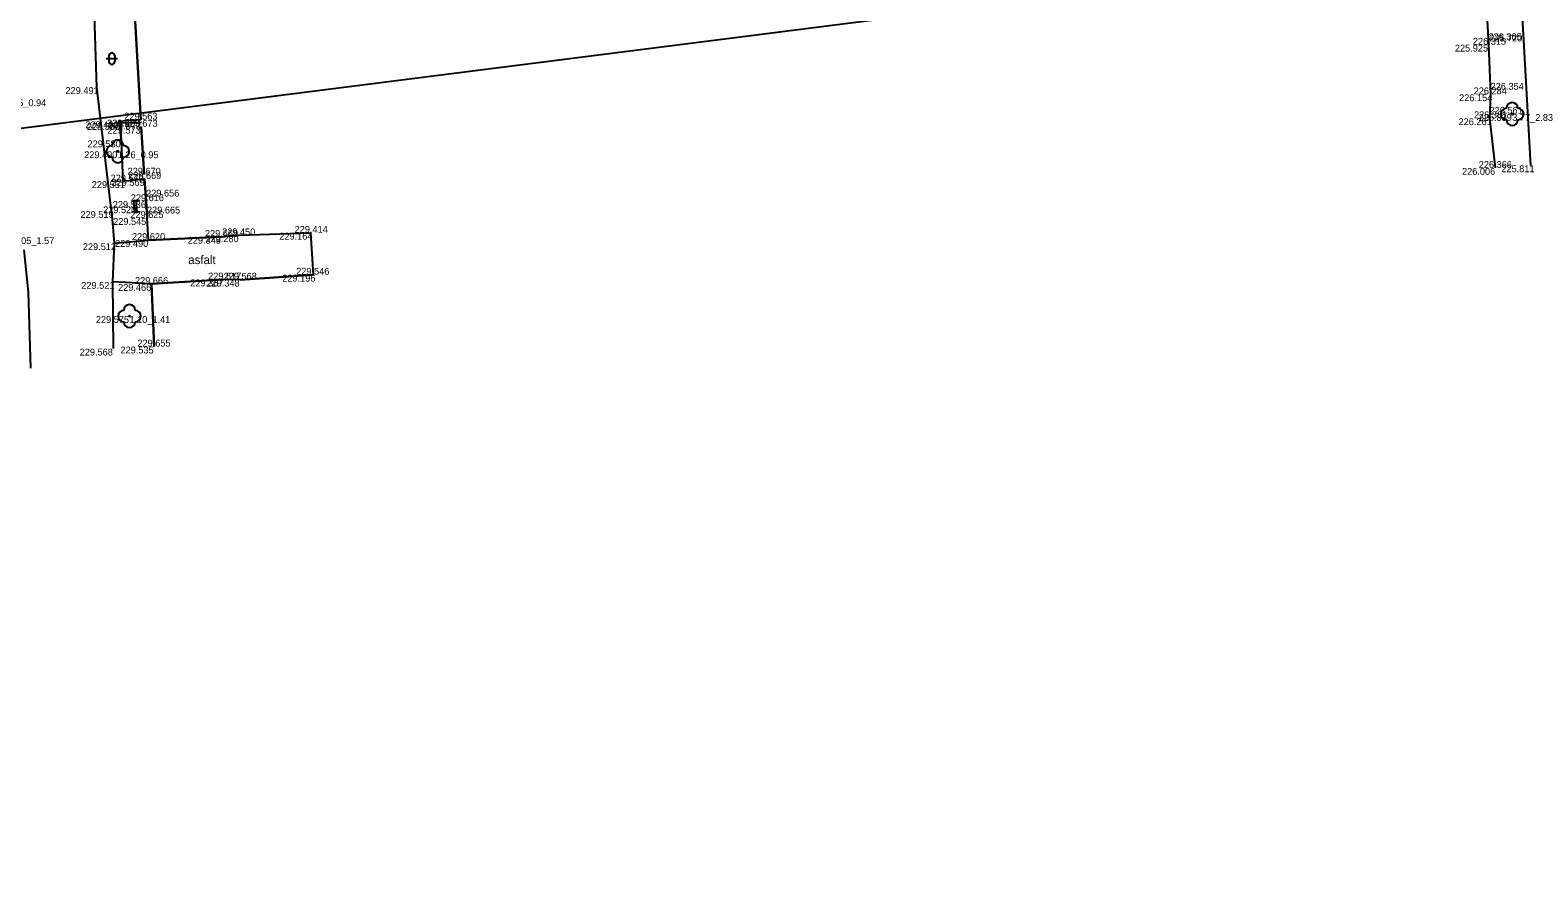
# Model space of a CAD drawing. Extents: x -599516 to -599132, y -1163668 to -1163119.
# Drawn here: x -599418.6 to -599352.6, y -1163562.4 to -1163525.7 of the extents above; entities that cross this region are included whole.
import ezdxf

# ---------------------------------------------------------------- set-up
doc = ezdxf.new("R2010")
doc.units = 0
for name, color, linetype in [('_ZEMERENI OBLAST', 7, 'Continuous'), ('Bod-oznac1', 7, 'Continuous'), ('Bod-oznac2', 7, 'Continuous'), ('Bod-oznac3', 7, 'Continuous'), ('Bod-vyska1', 7, 'Continuous'), ('Bod-vyska2', 7, 'Continuous'), ('Bod-vyska3', 7, 'Continuous'), ('Z_cela-hrobu-dolni-linie', 7, 'Continuous'), ('Z_cela-hrobu-horni-linie', 7, 'Continuous'), ('Z_chodnik', 7, 'Continuous'), ('Z_komunikace', 7, 'Continuous'), ('Z_kultury-znacky', 7, 'Continuous'), ('Z_obvod-kmene-spodek-ve-vysce1_2m', 7, 'Continuous'), ('Z_popis-budov-povrchu', 7, 'Continuous'), ('Z_stromy-kere', 7, 'Continuous'), ('Z_terenni-hrana', 7, 'Continuous'), ('Z_znacky-ostatni-lavicka', 7, 'Continuous'), ('Z_zpevnene-plochy', 7, 'Continuous')]:
    doc.layers.add(name, color=color, linetype=linetype)

msp = doc.modelspace()

# ---------------------------------------------------------------- linework, layer by layer
at = {"layer": '_ZEMERENI OBLAST'}
msp.add_lwpolyline([(-599497.946, -1163390.674), (-599491.96, -1163502.01), (-599489.976, -1163538.978), (-599287.834, -1163513.31), (-599283.12, -1163600.69), (-599345.275, -1163603.707), (-599342.31, -1163660.29), (-599277.306, -1163657.294), (-599220.632, -1163654.171)], dxfattribs=at)
at = {"layer": 'Bod-oznac1'}
for p, q in [((-599353.281, -1163525.878), (-599353.281, -1163525.878)), ((-599354.792, -1163526.32), (-599354.792, -1163526.32)), ((-599415.683, -1163528.174), (-599415.683, -1163528.174)), ((-599354.699, -1163528.489), (-599354.699, -1163528.489)), ((-599353.753, -1163529.353), (-599353.753, -1163529.353)), ((-599414.711, -1163529.673), (-599414.711, -1163529.673)), ((-599414.658, -1163529.747), (-599414.658, -1163529.747)), ((-599413.747, -1163529.599), (-599413.747, -1163529.599)), ((-599413.739, -1163529.908), (-599413.739, -1163529.908)), ((-599413.725, -1163529.72), (-599413.725, -1163529.72)), ((-599354.747, -1163529.538), (-599354.747, -1163529.538)), ((-599414.615, -1163530.507), (-599414.615, -1163530.507)), ((-599414.763, -1163530.983), (-599414.763, -1163530.983)), ((-599413.604, -1163532.004), (-599413.604, -1163532.004)), ((-599354.495, -1163531.712), (-599354.495, -1163531.712)), ((-599352.956, -1163531.598), (-599352.956, -1163531.598)), ((-599414.533, -1163532.29), (-599414.533, -1163532.29)), ((-599413.59, -1163532.192), (-599413.59, -1163532.192)), ((-599413.521, -1163533.162), (-599413.521, -1163533.162)), ((-599415.038, -1163533.596), (-599415.038, -1163533.596)), ((-599413.934, -1163533.39), (-599413.934, -1163533.39)), ((-599413.482, -1163533.902), (-599413.482, -1163533.902)), ((-599409.457, -1163534.657), (-599409.457, -1163534.657)), ((-599406.328, -1163534.547), (-599406.328, -1163534.547)), ((-599414.923, -1163535.004), (-599414.923, -1163535.004)), ((-599413.411, -1163534.865), (-599413.411, -1163534.865)), ((-599410.23, -1163534.725), (-599410.23, -1163534.725)), ((-599410.129, -1163536.59), (-599410.129, -1163536.59)), ((-599409.4, -1163536.599), (-599409.4, -1163536.599)), ((-599406.22, -1163536.382), (-599406.22, -1163536.382)), ((-599414.991, -1163536.697), (-599414.991, -1163536.697)), ((-599413.29, -1163536.787), (-599413.29, -1163536.787)), ((-599414.249, -1163538.191), (-599414.249, -1163538.191)), ((-599414.968, -1163539.616), (-599414.968, -1163539.616)), ((-599413.174, -1163539.525), (-599413.174, -1163539.525)), ((-599418.573, -1163540.467), (-599418.573, -1163540.467))]:
    msp.add_line(p, q, dxfattribs=at)
at = {"layer": 'Bod-oznac2'}
for p, q in [((-599354.792, -1163526.32), (-599354.792, -1163526.32)), ((-599354.699, -1163528.489), (-599354.699, -1163528.489)), ((-599413.747, -1163529.599), (-599413.747, -1163529.599)), ((-599413.739, -1163529.908), (-599413.739, -1163529.908)), ((-599354.747, -1163529.538), (-599354.747, -1163529.538)), ((-599413.604, -1163532.004), (-599413.604, -1163532.004)), ((-599354.495, -1163531.712), (-599354.495, -1163531.712)), ((-599413.59, -1163532.192), (-599413.59, -1163532.192)), ((-599413.521, -1163533.162), (-599413.521, -1163533.162)), ((-599413.482, -1163533.902), (-599413.482, -1163533.902)), ((-599409.457, -1163534.657), (-599409.457, -1163534.657)), ((-599406.328, -1163534.547), (-599406.328, -1163534.547)), ((-599413.411, -1163534.865), (-599413.411, -1163534.865)), ((-599410.23, -1163534.725), (-599410.23, -1163534.725)), ((-599410.129, -1163536.59), (-599410.129, -1163536.59)), ((-599409.4, -1163536.599), (-599409.4, -1163536.599)), ((-599406.22, -1163536.382), (-599406.22, -1163536.382)), ((-599413.29, -1163536.787), (-599413.29, -1163536.787)), ((-599413.174, -1163539.525), (-599413.174, -1163539.525))]:
    msp.add_line(p, q, dxfattribs=at)
at = {"layer": 'Bod-oznac3'}
for p, q in [((-599354.792, -1163526.32), (-599354.792, -1163526.32)), ((-599354.699, -1163528.489), (-599354.699, -1163528.489)), ((-599354.747, -1163529.538), (-599354.747, -1163529.538)), ((-599413.521, -1163533.162), (-599413.521, -1163533.162)), ((-599413.482, -1163533.902), (-599413.482, -1163533.902))]:
    msp.add_line(p, q, dxfattribs=at)
at = {"layer": 'Z_cela-hrobu-dolni-linie'}
msp.add_line((-599413.411, -1163534.865), (-599413.482, -1163533.902), dxfattribs=at)
for points in [[(-599359.034, -1163508.838), (-599355.81, -1163508.656), (-599355.689, -1163509.671), (-599355.621, -1163510.372), (-599355.556, -1163511.364), (-599355.504, -1163512.748), (-599355.498, -1163513.41), (-599355.389, -1163514.819), (-599355.358, -1163515.452), (-599355.283, -1163516.466), (-599355.238, -1163517.204), (-599355.177, -1163518.262), (-599355.136, -1163519.359), (-599355.112, -1163519.848), (-599355.058, -1163520.933), (-599355.044, -1163521.935), (-599355.013, -1163522.661), (-599354.949, -1163523.59), (-599354.872, -1163524.622), (-599354.856, -1163525.247), (-599354.792, -1163526.32), (-599354.699, -1163528.489), (-599354.747, -1163529.538), (-599354.495, -1163531.712)], [(-599414.464, -1163515.294), (-599414.309, -1163517.935), (-599414.246, -1163519.234), (-599414.016, -1163523.124), (-599414.097, -1163523.14), (-599414.023, -1163524.414), (-599414.028, -1163524.773), (-599413.747, -1163529.599)], [(-599413.739, -1163529.908), (-599413.604, -1163532.004)], [(-599413.59, -1163532.192), (-599413.521, -1163533.162), (-599413.482, -1163533.902)], [(-599413.29, -1163536.787), (-599413.174, -1163539.525)]]:
    msp.add_lwpolyline(points, dxfattribs=at)
at = {"layer": 'Z_cela-hrobu-horni-linie'}
for p, q in [((-599413.604, -1163532.004), (-599413.739, -1163529.908)), ((-599409.457, -1163534.657), (-599406.328, -1163534.547)), ((-599409.4, -1163536.599), (-599406.22, -1163536.382))]:
    msp.add_line(p, q, dxfattribs=at)
for points in [[(-599413.747, -1163529.599), (-599414.028, -1163524.773), (-599414.023, -1163524.414), (-599414.097, -1163523.14), (-599414.016, -1163523.124), (-599414.016, -1163523.124), (-599414.246, -1163519.234), (-599414.246, -1163519.234), (-599414.309, -1163517.935), (-599414.309, -1163517.935), (-599414.464, -1163515.294), (-599411.274, -1163515.091)], [(-599354.856, -1163525.247), (-599354.792, -1163526.32), (-599354.792, -1163526.32), (-599354.699, -1163528.489), (-599354.699, -1163528.489), (-599354.747, -1163529.538), (-599354.747, -1163529.538), (-599354.495, -1163531.712)], [(-599410.23, -1163534.725), (-599413.411, -1163534.865), (-599413.482, -1163533.902), (-599413.482, -1163533.902), (-599413.521, -1163533.162), (-599413.521, -1163533.162), (-599413.59, -1163532.192)], [(-599413.174, -1163539.525), (-599413.29, -1163536.787), (-599410.129, -1163536.59)]]:
    msp.add_lwpolyline(points, dxfattribs=at)
at = {"layer": 'Z_chodnik'}
for points in [[(-599414.923, -1163535.004), (-599413.411, -1163534.865), (-599410.23, -1163534.725), (-599409.457, -1163534.657), (-599406.328, -1163534.547), (-599406.22, -1163536.382), (-599409.4, -1163536.599), (-599410.129, -1163536.59), (-599413.29, -1163536.787)], [(-599413.29, -1163536.787), (-599414.991, -1163536.697)]]:
    msp.add_lwpolyline(points, dxfattribs=at)
at = {"layer": 'Z_komunikace'}
msp.add_line((-599415.038, -1163533.596), (-599414.923, -1163535.004), dxfattribs=at)
for points in [[(-599400.626, -1163512.268), (-599391.484, -1163511.217), (-599382.442, -1163510.168), (-599373.176, -1163509.07), (-599364.082, -1163508.047), (-599356.727, -1163507.195), (-599356.704, -1163506.531), (-599355.973, -1163506.463), (-599355.877, -1163507.131), (-599355.268, -1163507.169), (-599354.745, -1163507.401), (-599354.368, -1163507.774), (-599353.978, -1163508.214), (-599354.007, -1163508.783), (-599354.158, -1163509.217), (-599353.829, -1163516.968), (-599353.281, -1163525.878), (-599352.956, -1163531.598)], [(-599415.038, -1163533.596), (-599415.683, -1163528.174), (-599415.839, -1163523.217), (-599415.94, -1163519.729), (-599415.883, -1163516.642)], [(-599418.868, -1163535.289), (-599418.679, -1163537.151), (-599418.573, -1163540.467)], [(-599414.923, -1163535.004), (-599414.991, -1163536.697), (-599414.968, -1163539.616)]]:
    msp.add_lwpolyline(points, dxfattribs=at)
at = {"layer": 'Z_kultury-znacky'}
for p, q in [((-599415.272, -1163526.93), (-599414.772, -1163526.93)), ((-599415.147, -1163526.805), (-599415.147, -1163527.055)), ((-599414.897, -1163526.805), (-599414.897, -1163527.055))]:
    msp.add_line(p, q, dxfattribs=at)
for centre, start, end in [((-599415.022, -1163526.805), 0, 180), ((-599415.022, -1163527.055), 180, 0)]:
    msp.add_arc(centre, 0.125, start, end, dxfattribs=at)
at = {"layer": 'Z_stromy-kere'}
for centre in [(-599353.753, -1163529.353), (-599414.763, -1163530.983), (-599414.249, -1163538.191)]:
    msp.add_circle(centre, 0.025, dxfattribs=at)
for centre, start, end in [((-599354.003, -1163529.353), 90, 270), ((-599353.753, -1163529.103), 0, 180), ((-599353.503, -1163529.353), 270, 90), ((-599353.753, -1163529.603), 180, 0), ((-599414.763, -1163530.733), 0, 180), ((-599415.013, -1163530.983), 90, 270), ((-599414.763, -1163531.233), 180, 0), ((-599414.513, -1163530.983), 270, 90), ((-599414.499, -1163538.191), 90, 270), ((-599414.249, -1163537.941), 0, 180), ((-599413.999, -1163538.191), 270, 90), ((-599414.249, -1163538.441), 180, 0)]:
    msp.add_arc(centre, 0.25, start, end, dxfattribs=at)
at = {"layer": 'Z_terenni-hrana'}
msp.add_lwpolyline([(-599413.747, -1163529.599), (-599414.711, -1163529.673), (-599414.615, -1163530.507)], dxfattribs=at)
at = {"layer": 'Z_znacky-ostatni-lavicka'}
for p, q in [((-599413.831, -1163533.13), (-599413.955, -1163533.141)), ((-599413.788, -1163533.628), (-599413.913, -1163533.639))]:
    msp.add_line(p, q, dxfattribs=at)
msp.add_lwpolyline([(-599414.037, -1163533.65), (-599413.913, -1163533.639), (-599413.955, -1163533.141), (-599414.08, -1163533.152)], close=True, dxfattribs=at)
at = {"layer": 'Z_zpevnene-plochy'}
msp.add_lwpolyline([(-599413.725, -1163529.72), (-599414.658, -1163529.747), (-599414.615, -1163530.507), (-599414.533, -1163532.29), (-599413.59, -1163532.192)], dxfattribs=at)

# ---------------------------------------------------------------- texts
at = {"layer": 'Bod-vyska1'}
for s, p in [('225.720', (-599354.762, -1163526.178)), ('225.925', (-599356.262, -1163526.62)), ('229.491', (-599417.049, -1163528.474)), ('226.154', (-599356.077, -1163528.789)), ('225.839', (-599355.223, -1163529.653)), ('229.490', (-599416.179, -1163529.973)), ('229.556', (-599416.117, -1163530.047)), ('229.483', (-599415.228, -1163529.899)), ('229.573', (-599415.211, -1163530.208)), ('229.573', (-599415.197, -1163530.02)), ('226.261', (-599356.102, -1163529.838)), ('229.580', (-599416.083, -1163530.807)), ('229.490', (-599416.231, -1163531.283)), ('229.570', (-599415.074, -1163532.304)), ('226.006', (-599355.95, -1163532.012)), ('225.811', (-599354.23, -1163531.898)), ('229.551', (-599415.899, -1163532.59)), ('229.569', (-599415.037, -1163532.492)), ('229.536', (-599414.98, -1163533.462)), ('229.519', (-599416.393, -1163533.896)), ('229.520', (-599415.402, -1163533.69)), ('229.545', (-599414.963, -1163534.202)), ('229.280', (-599410.925, -1163534.957)), ('229.164', (-599407.694, -1163534.847)), ('229.512', (-599416.289, -1163535.304)), ('229.490', (-599414.879, -1163535.165)), ('229.349', (-599411.7, -1163535.025)), ('229.367', (-599411.59, -1163536.89)), ('229.348', (-599410.881, -1163536.899)), ('229.196', (-599407.564, -1163536.682)), ('229.521', (-599416.357, -1163536.997)), ('229.466', (-599414.749, -1163537.087)), ('229.575', (-599415.721, -1163538.491)), ('229.568', (-599416.427, -1163539.916)), ('229.535', (-599414.644, -1163539.825))]:
    msp.add_text(s, height=0.3, dxfattribs=at).set_placement(p)
at = {"layer": 'Bod-vyska2'}
for s, p in [('226.315', (-599355.475, -1163526.32)), ('226.284', (-599355.44, -1163528.489)), ('229.563', (-599414.476, -1163529.599)), ('226.361', (-599355.424, -1163529.538)), ('229.673', (-599414.469, -1163529.908)), ('229.670', (-599414.333, -1163532.004)), ('229.669', (-599414.308, -1163532.192)), ('226.366', (-599355.219, -1163531.712)), ('229.616', (-599414.193, -1163533.162)), ('229.625', (-599414.211, -1163533.902)), ('229.620', (-599414.139, -1163534.865)), ('229.669', (-599410.948, -1163534.725)), ('229.450', (-599410.197, -1163534.657)), ('229.414', (-599407.022, -1163534.547)), ('229.666', (-599414.008, -1163536.787)), ('229.617', (-599410.807, -1163536.59)), ('229.568', (-599410.129, -1163536.599)), ('229.546', (-599406.955, -1163536.382)), ('229.655', (-599413.903, -1163539.525))]:
    msp.add_text(s, height=0.3, dxfattribs=at).set_placement(p)
at = {"layer": 'Bod-vyska3'}
for s, p in [('226.365', (-599354.792, -1163526.12)), ('226.354', (-599354.699, -1163528.289)), ('226.561', (-599354.747, -1163529.338)), ('229.656', (-599413.521, -1163532.962)), ('229.665', (-599413.482, -1163533.702))]:
    msp.add_text(s, height=0.3, dxfattribs=at).set_placement(p)
at = {"layer": 'Z_obvod-kmene-spodek-ve-vysce1_2m'}
for s, p in [('1.25_0.94', (-599419.675, -1163529.009)), ('3.77_2.83', (-599353.753, -1163529.653)), ('1.26_0.95', (-599414.763, -1163531.283)), ('2.05_1.57', (-599419.324, -1163535.042)), ('1.10_1.41', (-599414.249, -1163538.491))]:
    msp.add_text(s, height=0.3, dxfattribs=at).set_placement(p)
at = {"layer": 'Z_popis-budov-povrchu'}
msp.add_text('asfalt', height=0.375, dxfattribs=at).set_placement((-599411.676, -1163535.917))

doc.saveas('drawing.dxf')
